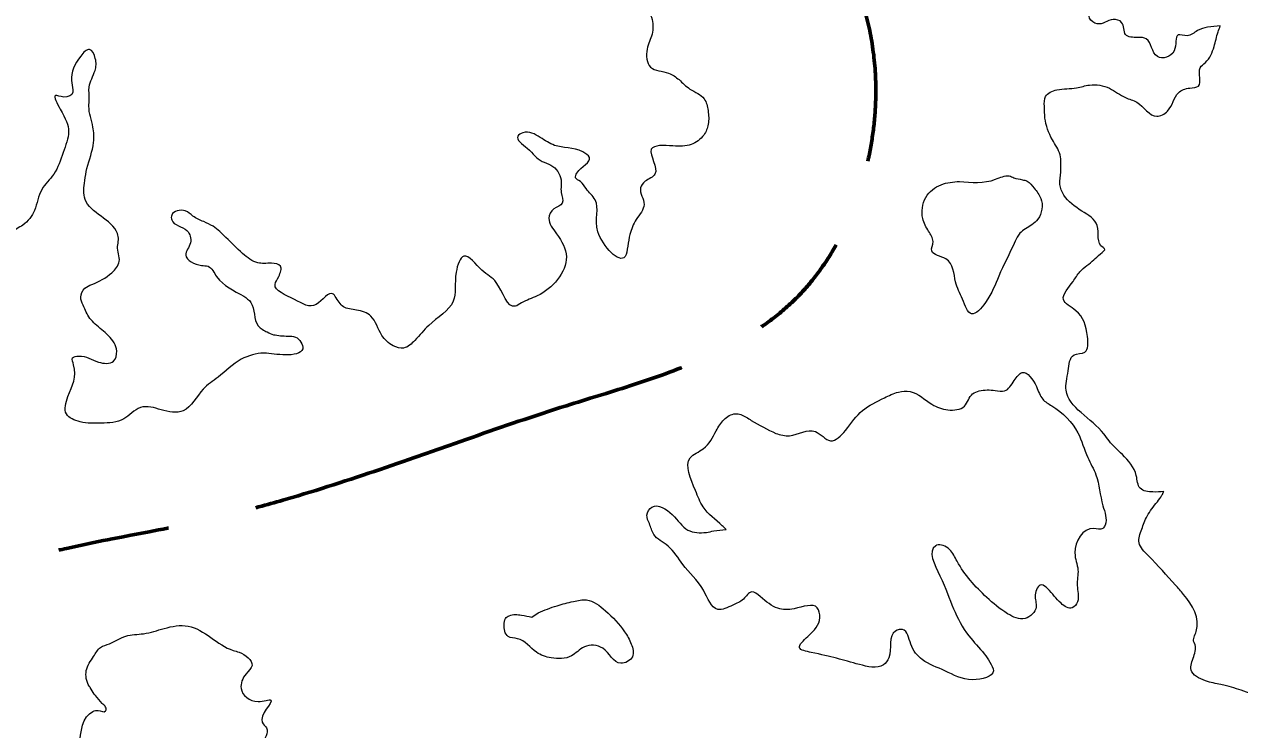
# Model space of a CAD drawing. Extents: x 553962 to 842807, y 8883888 to 9032388.
# Drawn here: x 576311 to 579563, y 8983506 to 8985392 of the extents above; entities that cross this region are included whole.
import ezdxf

# ---------------------------------------------------------------- set-up
doc = ezdxf.new("R2010")
doc.units = 0
doc.header["$LTSCALE"] = 200
doc.linetypes.add('LONG_DASH_SHORT_DASH', pattern=[9.9, 6, -1.2, 1.5, -1.2])
for name, color, linetype, lineweight in [('25', 7, 'Continuous', 13), ('50', 7, 'Continuous', 80), ('7', 7, 'LONG_DASH_SHORT_DASH', 60)]:
    doc.layers.add(name, color=color, linetype=linetype, lineweight=lineweight)

msp = doc.modelspace()

# ---------------------------------------------------------------- linework, layer by layer
at = {"layer": '25'}
for p, q in [((579360.2, 8984143), (579360.2, 8984143)), ((577668.9, 8983807.3), (577686.3, 8983818.7)), ((577668.9, 8983807.3), (577686.3, 8983818.7))]:
    msp.add_line(p, q, dxfattribs=at)
for points in [[(578017.8, 8985501.9), (578000.7, 8985466.7), (577982.3, 8985433.9), (577988.9, 8985411.3), (577990.8, 8985366), (577977.5, 8985325.8), (577986.9, 8985278), (578034.9, 8985261.8), (578062.8, 8985244.3), (578092.1, 8985219.2), (578130.2, 8985193), (578140.6, 8985161.6), (578141.1, 8985125.1), (578129, 8985096.1), (578095.4, 8985070.9), (578046.4, 8985067), (577988.7, 8985058), (577998.4, 8984991.4), (577972.2, 8984972.5), (577959.9, 8984954.8), (577969.3, 8984910.8), (577948.5, 8984870.6), (577931.5, 8984830.3), (577925.6, 8984798.8), (577918.4, 8984771.1), (577845.9, 8984837.6), (577838.4, 8984923), (577814.1, 8984953.1), (577798.8, 8984972), (577786.1, 8984982), (577789.7, 8984994.6), (577823, 8985036.1), (577805.2, 8985051.2), (577729.6, 8985068.6), (577691.6, 8985089.8), (577644.9, 8985102.2), (577631.2, 8985093.4), (577656.8, 8985060.8), (577696.2, 8985025.7), (577720.2, 8985015.7), (577747.2, 8984976.8), (577747.6, 8984942.9), (577750.5, 8984914), (577728.1, 8984898.8), (577714.6, 8984873.6), (577735.3, 8984832.2), (577761.3, 8984770.7), (577683.5, 8984666.1), (577641, 8984647.1), (577624.8, 8984638.2), (577573.7, 8984702.2), (577535.5, 8984734.8), (577487.2, 8984772.4), (577466.4, 8984729.6), (577458.7, 8984651.6), (577392.9, 8984587.3), (577355.8, 8984546.9), (577325.9, 8984526.7), (577298.1, 8984532.9), (577267.6, 8984560.5), (577238, 8984612), (577200, 8984628.2), (577164.7, 8984636.9), (577143, 8984664.5), (577137.8, 8984670.8), (577091.7, 8984643), (577033.7, 8984656.6), (576981.6, 8984696.7), (576991.4, 8984718.1), (576996, 8984745.8), (576972, 8984753.2), (576935.6, 8984754.4), (576895, 8984779.4), (576850.4, 8984822), (576816.1, 8984852.1), (576790.7, 8984864.6), (576761.6, 8984879.6), (576741.3, 8984893.4), (576705, 8984882), (576705.2, 8984869.4), (576745.8, 8984840.6), (576755.1, 8984807.9), (576742.9, 8984775.2), (576784.8, 8984747.7), (576802.4, 8984745.2), (576825.4, 8984717.6), (576897.8, 8984665), (576916.9, 8984648.7), (576936.6, 8984585.9), (576960.7, 8984569.7), (576977.2, 8984562.2)], [(579511.6, 8985388.2), (579477.7, 8985384.3), (579450.2, 8985375.4), (579422.9, 8985361.7), (579398.8, 8985363.9), (579388.1, 8985321.2), (579343, 8985305.9), (579313.5, 8985353.6), (579290.8, 8985357.3), (579258, 8985364.8), (579247.5, 8985397.4), (579224.8, 8985404.9), (579182.2, 8985393.5), (579161.8, 8985408.5), (579188.9, 8985455.1), (579221, 8985497.9), (579238.3, 8985520.6)], [(579360.2, 8984143), (579331.3, 8984141.7), (579297.2, 8984151.6), (579286.7, 8984185.5), (579249.5, 8984242), (579213.8, 8984278.4), (579199.7, 8984297.2), (579098.8, 8984413.8), (579104.3, 8984465.4), (579120.1, 8984508.2), (579148.9, 8984515.8), (579155.9, 8984557.3), (579124.8, 8984626.4), (579091.7, 8984656.4), (579117.4, 8984704.3), (579135.9, 8984730.8), (579173.2, 8984762.3), (579190.6, 8984778.7), (579201.7, 8984792.6), (579197.9, 8984795.1), (579182, 8984854.1), (579141.2, 8984893), (579092.9, 8984935.6), (579082.4, 8984964.4), (579084.5, 8984997.1), (579084.5, 8984998.4), (579082.6, 8985043.7), (579062, 8985083.8), (579042.3, 8985141.6), (579040.6, 8985173), (579044, 8985199.4), (579074, 8985217.1), (579126.7, 8985222.3), (579161.8, 8985230), (579214.7, 8985221.3), (579257.8, 8985196.3), (579288.1, 8985183.8), (579341.4, 8985146.3), (579370.2, 8985160.2), (579399.7, 8985209.3), (579429.7, 8985222), (579453.5, 8985227.1), (579457.8, 8985276.1), (579471.5, 8985290), (579494.8, 8985332.8), (579505.6, 8985371.8), (579511.6, 8985388.2)], [(576977.2, 8984562.2), (577016.2, 8984558.5), (577036.3, 8984556), (577055.6, 8984524.7), (577010.6, 8984508.2), (576951.4, 8984513), (576891.3, 8984496.5), (576829.1, 8984448.6), (576789.3, 8984417), (576736.1, 8984359), (576676.9, 8984361.3), (576649.2, 8984368.8), (576621.5, 8984367.5), (576576.7, 8984337.2), (576516.5, 8984325.7), (576459.9, 8984329.3), (576423.1, 8984350.5), (576427.5, 8984397.1), (576442.7, 8984481.4), (576439.9, 8984500.2), (576456.2, 8984505.3), (576509.2, 8984489.1), (576549.4, 8984491.7), (576557.9, 8984518.2), (576535.9, 8984559.6), (576500.3, 8984590.9), (576486.3, 8984606), (576468.2, 8984641.1), (576461.6, 8984662.5), (576472.6, 8984686.4), (576491.3, 8984696.5), (576544.9, 8984728.1), (576564.6, 8984758.3), (576560.3, 8984798.5), (576562.6, 8984816.2), (576559.8, 8984832.5), (576473.1, 8984924), (576472.4, 8984974.3), (576478.3, 8985007), (576496.2, 8985076.2), (576494.3, 8985117.7), (576483.5, 8985173), (576484.5, 8985191.8), (576484.1, 8985224.5), (576499.8, 8985268.6), (576500.6, 8985301.3), (576485.2, 8985325.1), (576461.6, 8985307.4), (576437.3, 8985242), (576440.2, 8985216.8), (576440.3, 8985210.6), (576416.6, 8985197.9), (576393.9, 8985201.6), (576407, 8985165.2), (576429.2, 8985104.9), (576414.8, 8985049.6), (576389.2, 8984991.7), (576357.1, 8984950.1), (576337.7, 8984894.7), (576306.8, 8984855.6), (576277, 8984832.9), (576272.3, 8984806.5), (576284.4, 8984752.5), (576276.1, 8984714.7), (576254.8, 8984710.9), (576215.6, 8984722.1), (576163.2, 8984693), (576138.7, 8984650.2), (576150.5, 8984615), (576196.1, 8984591.3), (576225.3, 8984567.5), (576238.1, 8984548.6), (576246.2, 8984509.7), (576236.8, 8984461.9), (576210.9, 8984427.9), (576137.7, 8984354.7), (576107, 8984301.8), (576070.7, 8984292.9), (576032.8, 8984306.6), (575980.7, 8984254.9), (575929.3, 8984241), (575878.5, 8984276), (575841.7, 8984306.1), (575823.3, 8984360.1), (575782.6, 8984395.2), (575711.6, 8984439), (575676.9, 8984497.9), (575674, 8984526.8), (575688.4, 8984577.2), (575694.8, 8984658.9), (575701.5, 8984723.1)], [(578959, 8984981.7), (578981.7, 8984976.7), (578994.3, 8984973), (579013.4, 8984954.2), (579031.4, 8984926.6), (579023.4, 8984871.2), (579007.2, 8984856.1), (578974.9, 8984833.4), (578962.6, 8984812), (578918.6, 8984718.8), (578883.1, 8984648.3), (578845.8, 8984618), (578821.4, 8984656.9), (578803.2, 8984703.4), (578777.2, 8984764.9), (578739.2, 8984786.2), (578742.6, 8984811.3), (578730.9, 8984838.9), (578715.3, 8984872.8), (578723.4, 8984929.4), (578764.4, 8984963.5), (578813.3, 8984972.4)], [(578959, 8984981.7), (578981.7, 8984976.7), (578994.3, 8984973), (579013.4, 8984954.2), (579031.4, 8984926.6), (579023.4, 8984871.2), (579007.2, 8984856.1), (578974.9, 8984833.4), (578962.6, 8984812), (578918.6, 8984718.8), (578883.1, 8984648.3), (578845.8, 8984618), (578821.4, 8984656.9), (578803.2, 8984703.4), (578777.2, 8984764.9), (578739.2, 8984786.2), (578742.6, 8984811.3), (578730.9, 8984838.9), (578715.3, 8984872.8), (578723.4, 8984929.4), (578764.4, 8984963.5), (578813.3, 8984972.4)], [(578813.3, 8984972.4), (578910, 8984977.8), (578946.4, 8984986.7), (578959, 8984981.7)], [(578813.3, 8984972.4), (578910, 8984977.8), (578946.4, 8984986.7), (578959, 8984981.7)], [(578322.2, 8984298.3), (578358.7, 8984292.2), (578427.7, 8984303.7), (578468.3, 8984278.7), (578508.1, 8984306.4), (578553.9, 8984359.4), (578612.5, 8984393.5), (578650, 8984408.7), (578681.5, 8984410.1), (578739.7, 8984376.3), (578782.7, 8984361.3), (578826.6, 8984371.5), (578848.7, 8984404.3), (578866.2, 8984411.9), (578909, 8984413.2), (578934.1, 8984412.1), (578960.1, 8984439.8), (578981.2, 8984461.2), (579019.4, 8984423.6), (579036.2, 8984389.7), (579060.4, 8984372.2), (579130.5, 8984299.5), (579156.6, 8984234.2), (579178.6, 8984187.7), (579197.3, 8984104.8), (579203, 8984053.3), (579196.9, 8984044.5), (579173, 8984044.4), (579122.3, 8983978.9), (579130.5, 8983933.6), (579128.5, 8983892.1), (579129.2, 8983848.1), (579115.5, 8983831.7), (579085.2, 8983844.2), (579049.5, 8983883.1), (579033, 8983893.1), (579015.8, 8983866.6), (579018.7, 8983834), (578989, 8983803.7), (578942.3, 8983816.1), (578886.3, 8983860), (578807.1, 8983956.6), (578786.5, 8983987.9), (578752.4, 8983999.1), (578750, 8983997.9), (578761.1, 8983917.4), (578797.5, 8983829.5), (578838.7, 8983756.7), (578879.6, 8983709.1), (578895, 8983686.5), (578904.1, 8983663.9), (578849.1, 8983639.8), (578774.6, 8983663.5), (578713.9, 8983693.5), (578683.2, 8983734.9), (578661.2, 8983773.8), (578642.4, 8983770), (578624.6, 8983698.3), (578609.7, 8983679.4), (578545.6, 8983680.4), (578416.9, 8983712.7), (578385.3, 8983725.2), (578407.5, 8983755.5), (578439.5, 8983805.8), (578432.9, 8983832.2), (578371.3, 8983829.5), (578327.3, 8983830.7), (578280.4, 8983862), (578257.6, 8983874.5), (578235.2, 8983855.5), (578206.5, 8983839.1), (578166.4, 8983827.7), (578128, 8983879.1), (578073, 8983948.1), (578033.4, 8983997), (577995.2, 8984028.3), (577983.5, 8984057.2), (577976.9, 8984079.8), (577990.5, 8984101.2), (578044.8, 8984081.3), (578086.8, 8984039.9), (578136, 8984033.8), (578156, 8984037.6), (578188.7, 8984041.5)], [(578322.2, 8984298.3), (578358.7, 8984292.2), (578427.7, 8984303.7), (578468.3, 8984278.7), (578508.1, 8984306.4), (578553.9, 8984359.4), (578612.5, 8984393.5), (578650, 8984408.7), (578681.5, 8984410.1), (578739.7, 8984376.3), (578782.7, 8984361.3), (578826.6, 8984371.5), (578848.7, 8984404.3), (578866.2, 8984411.9), (578909, 8984413.2), (578934.1, 8984412.1), (578960.1, 8984439.8), (578981.2, 8984461.2), (579019.4, 8984423.6), (579036.2, 8984389.7), (579060.4, 8984372.2), (579130.5, 8984299.5), (579156.6, 8984234.2), (579178.6, 8984187.7), (579197.3, 8984104.8), (579203, 8984053.3), (579196.9, 8984044.5), (579173, 8984044.4), (579122.3, 8983978.9), (579130.5, 8983933.6), (579128.5, 8983892.1), (579129.2, 8983848.1), (579115.5, 8983831.7), (579085.2, 8983844.2), (579049.5, 8983883.1), (579033, 8983893.1), (579015.8, 8983866.6), (579018.7, 8983834), (578989, 8983803.7), (578942.3, 8983816.1), (578886.3, 8983860), (578807.1, 8983956.6), (578786.5, 8983987.9), (578752.4, 8983999.1), (578750, 8983997.9), (578761.1, 8983917.4), (578797.5, 8983829.5), (578838.7, 8983756.7), (578879.6, 8983709.1), (578895, 8983686.5), (578904.1, 8983663.9), (578849.1, 8983639.8), (578774.6, 8983663.5), (578713.9, 8983693.5), (578683.2, 8983734.9), (578661.2, 8983773.8), (578642.4, 8983770), (578624.6, 8983698.3), (578609.7, 8983679.4), (578545.6, 8983680.4), (578416.9, 8983712.7), (578385.3, 8983725.2), (578407.5, 8983755.5), (578439.5, 8983805.8), (578432.9, 8983832.2), (578371.3, 8983829.5), (578327.3, 8983830.7), (578280.4, 8983862), (578257.6, 8983874.5), (578235.2, 8983855.5), (578206.5, 8983839.1), (578166.4, 8983827.7), (578128, 8983879.1), (578073, 8983948.1), (578033.4, 8983997), (577995.2, 8984028.3), (577983.5, 8984057.2), (577976.9, 8984079.8), (577990.5, 8984101.2), (578044.8, 8984081.3), (578086.8, 8984039.9), (578136, 8984033.8), (578156, 8984037.6), (578188.7, 8984041.5)], [(578188.7, 8984041.5), (578178.5, 8984051.5), (578127.5, 8984101.6), (578106.8, 8984145.6), (578093, 8984233.5), (578127.9, 8984257.5), (578162.4, 8984305.4), (578183.4, 8984335.7), (578213.3, 8984350.8), (578242.4, 8984342.1), (578256.3, 8984333.3), (578322.2, 8984298.3)], [(578188.7, 8984041.5), (578178.5, 8984051.5), (578127.5, 8984101.6), (578106.8, 8984145.6), (578093, 8984233.5), (578127.9, 8984257.5), (578162.4, 8984305.4), (578183.4, 8984335.7), (578213.3, 8984350.8), (578242.4, 8984342.1), (578256.3, 8984333.3), (578322.2, 8984298.3)], [(579970.3, 8983381.7), (579928.3, 8983326.2), (579913.3, 8983318.6), (579880.6, 8983319.8), (579816, 8983353.5), (579732.6, 8983386), (579656.6, 8983427.2), (579677.5, 8983461.2), (579700.7, 8983516.6), (579706.8, 8983528), (579715.1, 8983564.5), (579723.5, 8983590.9), (579747, 8983622.4), (579727.8, 8983646.2), (579713.9, 8983650), (579679, 8983632.2), (579647.2, 8983565.5), (579623.3, 8983566.7), (579619.4, 8983578), (579581.3, 8983606.8), (579528.2, 8983623), (579513.1, 8983626.7), (579471.5, 8983636.7), (579433.4, 8983665.5), (579440.4, 8983701.9), (579442.4, 8983737.2), (579441.2, 8983739.7), (579447, 8983768.6), (579413, 8983867.8), (579391.3, 8983892.9), (579318.5, 8983971.9), (579294.2, 8984005.8), (579301.2, 8984042.2), (579315.8, 8984077.5), (579343, 8984115.3), (579355.3, 8984132.9), (579360.2, 8984143)], [(577686.3, 8983818.7), (577736.3, 8983837.7), (577780.2, 8983849.2), (577815.3, 8983853), (577866, 8983824.3), (577917.1, 8983767.8), (577935.1, 8983735.2), (577938.1, 8983701.3), (577906.9, 8983683.6), (577858.6, 8983723.7), (577809.5, 8983727.3), (577774.7, 8983703.3), (577720.7, 8983698.1), (577681.5, 8983713.1), (577630.7, 8983749.4), (577605.5, 8983755.6), (577596.5, 8983769.4), (577595, 8983787), (577598.5, 8983803.3), (577608.5, 8983810.9), (577641.2, 8983812.3), (577668.9, 8983807.3)], [(577686.3, 8983818.7), (577736.3, 8983837.7), (577780.2, 8983849.2), (577815.3, 8983853), (577866, 8983824.3), (577917.1, 8983767.8), (577935.1, 8983735.2), (577938.1, 8983701.3), (577906.9, 8983683.6), (577858.6, 8983723.7), (577809.5, 8983727.3), (577774.7, 8983703.3), (577720.7, 8983698.1), (577681.5, 8983713.1), (577630.7, 8983749.4), (577605.5, 8983755.6), (577596.5, 8983769.4), (577595, 8983787), (577598.5, 8983803.3), (577608.5, 8983810.9), (577641.2, 8983812.3), (577668.9, 8983807.3)], [(576457.9, 8983461.8), (576494.4, 8983554.9), (576508.2, 8983557.5), (576528.3, 8983556.3), (576529.5, 8983558.8), (576526.9, 8983568.8), (576519.2, 8983576.3), (576501.3, 8983597.7), (576497.5, 8983601.4), (576487.2, 8983619), (576484.6, 8983622.8), (576476.5, 8983664.2), (576496.1, 8983702), (576514.7, 8983726), (576538.4, 8983736.1), (576582.1, 8983756.3), (576629.8, 8983762.8), (576684.9, 8983776.8), (576749, 8983783.2), (576869.3, 8983718.2), (576885.7, 8983713.2), (576920.1, 8983678.1), (576904.1, 8983655.4), (576890.8, 8983616.4), (576936.5, 8983581.4), (576970.4, 8983585.2), (576947.3, 8983526.1), (576958.9, 8983511), (576957.9, 8983489.6), (576890.6, 8983448), (576836.8, 8983423.9), (576835.9, 8983402.5), (576788.7, 8983357.1), (576749.1, 8983316.8), (576777.3, 8983270.3), (576830.6, 8983241.6), (576895, 8983214.1), (576951.8, 8983199.2), (576954.3, 8983201.7), (576971.8, 8983206.8), (576971.8, 8983205.5), (576967.8, 8983223.1), (576962.1, 8983272.1), (576960.5, 8983302.3), (576965.1, 8983332.5), (576972.3, 8983352.6), (577003.4, 8983377.9), (577063.5, 8983400.7)], [(576457.9, 8983461.8), (576494.4, 8983554.9), (576508.2, 8983557.5), (576528.3, 8983556.3), (576529.5, 8983558.8), (576526.9, 8983568.8), (576519.2, 8983576.3), (576501.3, 8983597.7), (576497.5, 8983601.4), (576487.2, 8983619), (576484.6, 8983622.8), (576476.5, 8983664.2), (576496.1, 8983702), (576514.7, 8983726), (576538.4, 8983736.1), (576582.1, 8983756.3), (576629.8, 8983762.8), (576684.9, 8983776.8), (576749, 8983783.2), (576869.3, 8983718.2), (576885.7, 8983713.2), (576920.1, 8983678.1), (576904.1, 8983655.4), (576890.8, 8983616.4), (576936.5, 8983581.4), (576970.4, 8983585.2), (576947.3, 8983526.1), (576958.9, 8983511), (576957.9, 8983489.6), (576890.6, 8983448), (576836.8, 8983423.9), (576835.9, 8983402.5), (576788.7, 8983357.1), (576749.1, 8983316.8), (576777.3, 8983270.3), (576830.6, 8983241.6), (576895, 8983214.1), (576951.8, 8983199.2), (576954.3, 8983201.7), (576971.8, 8983206.8), (576971.8, 8983205.5), (576967.8, 8983223.1), (576962.1, 8983272.1), (576960.5, 8983302.3), (576965.1, 8983332.5), (576972.3, 8983352.6), (577003.4, 8983377.9), (577063.5, 8983400.7)]]:
    msp.add_spline(points, degree=3, dxfattribs=at)
at = {"layer": '50'}
msp.add_spline([(579148.1, 8988779.9), (579427, 8987839.9), (579649.7, 8987577), (579947.7, 8987297.7), (580322.6, 8987124), (580641.3, 8986518.9), (580936.3, 8986026.1), (581809.9, 8985539.3), (582560.8, 8985634.2), (582854.8, 8985802.5), (583320, 8985978.1), (583497.4, 8985705.8), (583646, 8985174.6), (583809.8, 8985009.3), (584160.3, 8984891.9), (584506.5, 8984830.5), (584852.9, 8984779.2), (585005.6, 8984542.9), (584803.5, 8984108.8), (584639.8, 8983913.1), (584599.4, 8983537.5), (584729.3, 8983103.2), (585070.6, 8982685.9), (585499.3, 8982399.4), (586356, 8982146.8), (586773.3, 8982125), (586965.2, 8982183), (587325.6, 8981684), (587677.5, 8981302.2), (587697, 8981261.2), (587912.1, 8980805.2), (588105, 8980568.2), (588287, 8980265.3), (588583.7, 8979894.5), (589056.5, 8979892.1), (589388.6, 8979897), (589996.6, 8979846.7), (590255.5, 8979649.4), (590619.8, 8979440.2), (591083.3, 8979488.8), (591297.8, 8979729.5), (591445.7, 8979869.5), (591601.6, 8980238.2), (591583.8, 8980772.4), (591589.1, 8981158.8), (591632.8, 8981407.2), (591637.9, 8981778.3), (591638, 8981784.3)], degree=3, dxfattribs=at)
at = {"layer": '7'}
msp.add_spline([(578148.9, 8986100.6), (578588.4, 8985259.2), (578387.1, 8984670.8), (577761.3, 8984372.4), (576742.9, 8984054.8), (576047.2, 8983814.9), (575896.3, 8983061.6), (576017.9, 8982051.6), (576505.4, 8981680.2), (577877.5, 8981304.8), (578797.8, 8980419.1)], degree=3, dxfattribs=at)

doc.saveas('drawing.dxf')
